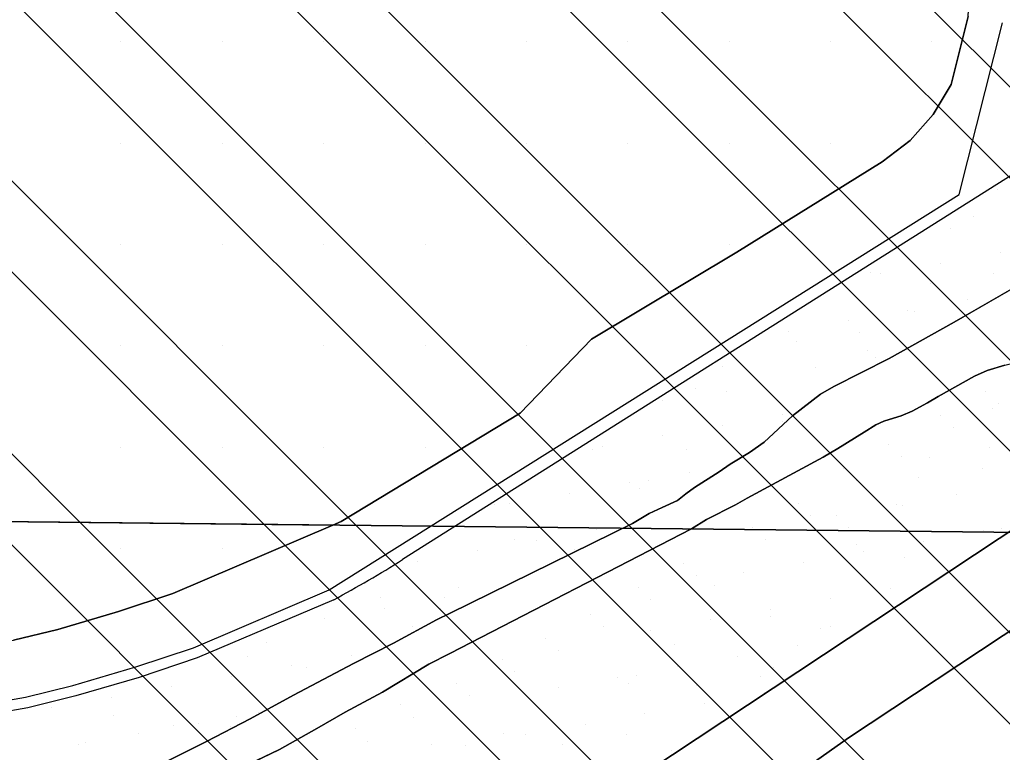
# Model space of a CAD drawing. Extents: x 419109 to 421295, y 4452223 to 4457798.
# Drawn here: x 420628 to 420870.4, y 4454949.3 to 4455130.1 of the extents above; entities that cross this region are included whole.
import ezdxf

# ---------------------------------------------------------------- set-up
doc = ezdxf.new("R2010")
doc.units = 0
for name, color, linetype in [('0_PLAN_ONAMA_İLAVE_SINIRI', 7, 'Continuous'), ('ADAKENARI', 7, 'Continuous'), ('Default', 7, 'Continuous'), ('PAFTALAMA', 7, 'Continuous'), ('PL_AYA_PARK_DINLENME', 7, 'Continuous'), ('PL_KAMU_HİZMET_ALANI', 7, 'Continuous'), ('PL_TA_K_DERE', 7, 'Continuous'), ('SN_TR_SIVILASMA', 7, 'Continuous'), ('TR_PARKALANI', 7, 'Continuous'), ('TR_TALIISMERK', 7, 'Continuous'), ('TRFAT_KHA', 7, 'Continuous')]:
    doc.layers.add(name, color=color, linetype=linetype)

# ---------------------------------------------------------------- blocks, each defined once
blk = doc.blocks.new('POINT_DISPLAY')
at = {"layer": 'Default'}
blk.add_line((0, 0), (0, 0), dxfattribs=at)

msp = doc.modelspace()

# ---------------------------------------------------------------- linework, layer by layer
at = {"layer": '0_PLAN_ONAMA_İLAVE_SINIRI'}
msp.add_line((420859.78, 4455086.9), (420870.42, 4455129.31), dxfattribs=at)
msp.add_lwpolyline([(420601.25, 4454957.92), (420617.24, 4454960.76), (420629.43, 4454962.93), (420641.15, 4454965.81), (420656.64, 4454970.34), (420670.84, 4454975.08), (420704.35, 4454989.38), (420859.78, 4455086.9)], dxfattribs=at)
at = {"layer": 'ADAKENARI'}
for p, q in [((420861.99, 4455130.83), (420857.79, 4455114.1)), ((420857.79, 4455114.1), (420853.39, 4455106.67)), ((420897.9, 4455107.65), (420722.47, 4454996.86)), ((420853.39, 4455106.67), (420847.65, 4455100.22)), ((420847.65, 4455100.22), (420840.78, 4455094.99)), ((420840.78, 4455094.99), (420804.89, 4455072.7)), ((420804.89, 4455072.7), (420769.07, 4455051.2)), ((420769.07, 4455051.2), (420751.48, 4455032.99)), ((420944.22, 4455051.59), (420782.75, 4454944.44)), ((420832.46, 4454952.83), (420955.71, 4455034.62)), ((420751.48, 4455032.99), (420707.29, 4455006.2)), ((420800.53, 4455018.52), (420803.3, 4455020.41)), ((420807.43, 4455012.02), (420804.55, 4455010.32)), ((420705.27, 4455005.33), (420665.76, 4454988.47)), ((420707.29, 4455006.2), (420705.27, 4455005.33)), ((420734.19, 4454983.6), (420779.19, 4455005.75)), ((420793.73, 4455004.4), (420734.09, 4454973.7)), ((420665.76, 4454988.47), (420652.36, 4454984)), ((420705.49, 4454986.94), (420671.79, 4454972.56)), ((420652.36, 4454984), (420637.43, 4454979.63)), ((420637.43, 4454979.63), (420626.47, 4454976.94)), ((420671.79, 4454972.56), (420657.44, 4454967.77)), ((420657.44, 4454967.77), (420641.85, 4454963.21)), ((420641.85, 4454963.21), (420629.99, 4454960.3)), ((420629.99, 4454960.3), (420606.43, 4454956.12)), ((420795.86, 4454927.17), (420832.46, 4454952.83))]:
    msp.add_line(p, q, dxfattribs=at)
for points in [[(420803.3, 4455020.41), (420808.04, 4455023.29), (420811.67, 4455025.83), (420818.64, 4455032.34), (420825.56, 4455037.63), (420828.82, 4455039.53), (420842.5, 4455046.46), (420858.56, 4455055.43), (420876.22, 4455065.62), (420888.97, 4455073.58), (420893.04, 4455076.56)], [(420807.43, 4455012.02), (420826.22, 4455022.14), (420829.82, 4455024.23), (420836.31, 4455028.29), (420839.21, 4455030.1), (420841.15, 4455031.01), (420843.55, 4455031.75), (420845.49, 4455032.28), (420848.2, 4455033.46), (420851.99, 4455035.54), (420854.55, 4455037.11), (420863.52, 4455042.08), (420866.66, 4455043.46), (420871.01, 4455044.84)], [(420779.19, 4455005.75), (420783.29, 4455008.19), (420786.53, 4455009.7), (420790.27, 4455011.45), (420792.37, 4455013.08), (420794.46, 4455014.6), (420800.53, 4455018.52)], [(420793.73, 4455004.4), (420797.44, 4455006.73), (420804.55, 4455010.32)], [(420621.84, 4454922.55), (420628.56, 4454925.86), (420634.25, 4454929.18), (420641.97, 4454934.05), (420649.52, 4454938.93), (420657.09, 4454943.66), (420664.37, 4454947.12), (420674.1, 4454951.98), (420684.83, 4454957.58), (420695.54, 4454963.42), (420710.33, 4454971.2), (420720.25, 4454976.21), (420730.84, 4454981.97), (420734.19, 4454983.6)], [(420734.09, 4454973.7), (420728.96, 4454971), (420717.53, 4454964.1), (420708.32, 4454959.17), (420701.31, 4454955.13), (420692.1, 4454949.99), (420677.13, 4454942.82), (420669.89, 4454939.02), (420661.92, 4454934.84), (420658.07, 4454932.57), (420650.04, 4454927.17), (420647.86, 4454926.01), (420645.27, 4454924.73), (420643.03, 4454923.25), (420636.33, 4454918.73), (420632.78, 4454916.48), (420623.73, 4454911.11)]]:
    msp.add_lwpolyline(points, dxfattribs=at)
msp.add_arc((420569.76, 4455238.68), 286, 298.3318, 302.2723, dxfattribs=at)
at = {"layer": 'PAFTALAMA'}
msp.add_line((421266.41, 4454999.4), (419138.44, 4455021.89), dxfattribs=at)
msp.add_lwpolyline([(419168.18, 4457798.01), (419138.44, 4455021.89), (421266.41, 4454999.4), (421295.36, 4457775.52)], dxfattribs=at)
at = {"layer": 'PL_AYA_PARK_DINLENME'}
for p, q in [((420897.9, 4455107.65), (420722.47, 4454996.86)), ((420782.75, 4454944.44), (420944.22, 4455051.59)), ((420800.53, 4455018.52), (420803.3, 4455020.41)), ((420807.43, 4455012.02), (420804.55, 4455010.32)), ((420734.19, 4454983.6), (420779.19, 4455005.75)), ((420793.73, 4455004.4), (420734.09, 4454973.7)), ((420888.38, 4454989.93), (420832.46, 4454952.83)), ((420705.49, 4454986.94), (420671.79, 4454972.56)), ((420671.79, 4454972.56), (420657.44, 4454967.77)), ((420657.44, 4454967.77), (420641.85, 4454963.21)), ((420641.85, 4454963.21), (420629.99, 4454960.3)), ((420629.99, 4454960.3), (420612.9, 4454957.26)), ((420832.46, 4454952.83), (420795.86, 4454927.17))]:
    msp.add_line(p, q, dxfattribs=at)
for points in [[(420803.3, 4455020.41), (420808.04, 4455023.29), (420811.67, 4455025.83), (420818.64, 4455032.34), (420825.56, 4455037.63), (420828.82, 4455039.53), (420842.5, 4455046.46), (420858.56, 4455055.43), (420876.22, 4455065.62), (420888.97, 4455073.58), (420893.04, 4455076.56)], [(420871.01, 4455044.84), (420866.66, 4455043.46), (420863.52, 4455042.08), (420854.55, 4455037.11), (420851.99, 4455035.54), (420848.2, 4455033.46), (420845.49, 4455032.28), (420843.55, 4455031.75), (420841.15, 4455031.01), (420839.21, 4455030.1), (420836.31, 4455028.29), (420829.82, 4455024.23), (420826.22, 4455022.14), (420807.43, 4455012.02)], [(420779.19, 4455005.75), (420783.29, 4455008.19), (420786.53, 4455009.7), (420790.27, 4455011.45), (420792.37, 4455013.08), (420794.46, 4455014.6), (420800.53, 4455018.52)], [(420804.55, 4455010.32), (420797.44, 4455006.73), (420793.73, 4455004.4)], [(420626.52, 4454924.86), (420628.56, 4454925.86), (420634.25, 4454929.18), (420641.97, 4454934.05), (420649.52, 4454938.93), (420657.09, 4454943.66), (420664.37, 4454947.12), (420674.1, 4454951.98), (420684.83, 4454957.58), (420695.54, 4454963.42), (420710.33, 4454971.2), (420720.25, 4454976.21), (420730.84, 4454981.97), (420734.19, 4454983.6)], [(420734.09, 4454973.7), (420728.96, 4454971), (420717.53, 4454964.1), (420708.32, 4454959.17), (420701.31, 4454955.13), (420692.1, 4454949.99), (420677.13, 4454942.82), (420669.89, 4454939.02), (420661.92, 4454934.84), (420658.07, 4454932.57), (420650.04, 4454927.17), (420647.86, 4454926.01), (420645.27, 4454924.73), (420643.03, 4454923.25), (420636.33, 4454918.73), (420632.78, 4454916.48), (420628.34, 4454913.85)]]:
    msp.add_lwpolyline(points, dxfattribs=at)
msp.add_arc((420569.76, 4455238.68), 286, 298.3318, 302.2723, dxfattribs=at)
at = {"layer": 'PL_KAMU_HİZMET_ALANI'}
for p, q in [((420608.01, 4455006.36), (420705.27, 4455005.33)), ((420705.27, 4455005.33), (420608.01, 4455006.36))]:
    msp.add_line(p, q, dxfattribs=at)
for points in [[(420705.27, 4455005.33), (420707.29, 4455006.2), (420751.48, 4455032.99), (420769.07, 4455051.2), (420804.89, 4455072.7), (420840.78, 4455094.99), (420847.65, 4455100.22), (420853.39, 4455106.67), (420857.79, 4455114.1), (420861.99, 4455130.83), (420878.18, 4455427.47), (420710.4, 4455437.34), (420545.42, 4455447.04), (420544.85, 4455437.97), (420540.37, 4455429.06), (420482.57, 4455314.58), (420453.85, 4455245.63), (420452.99, 4455236.3), (420611.77, 4455234.39), (420610.24, 4455191.26), (420608.01, 4455006.36)], [(420608.01, 4455006.36), (420607.93, 4454999.82), (420613.29, 4454974.6), (420626.47, 4454976.94), (420637.43, 4454979.63), (420652.36, 4454984), (420665.76, 4454988.47), (420705.27, 4455005.33)]]:
    msp.add_lwpolyline(points, dxfattribs=at)
at = {"layer": 'PL_TA_K_DERE'}
for p, q in [((420876.22, 4455065.62), (420858.56, 4455055.43)), ((420854.55, 4455037.11), (420863.52, 4455042.08)), ((420828.82, 4455039.53), (420825.56, 4455037.63)), ((420825.56, 4455037.63), (420818.64, 4455032.34)), ((420818.64, 4455032.34), (420811.67, 4455025.83)), ((420839.21, 4455030.1), (420841.15, 4455031.01)), ((420811.67, 4455025.83), (420808.04, 4455023.29)), ((420808.04, 4455023.29), (420803.3, 4455020.41)), ((420803.3, 4455020.41), (420800.53, 4455018.52)), ((420804.55, 4455010.32), (420807.43, 4455012.02)), ((420783.29, 4455008.19), (420779.19, 4455005.75)), ((420779.19, 4455005.75), (420734.19, 4454983.6)), ((420734.09, 4454973.7), (420793.73, 4455004.4)), ((420728.96, 4454971), (420734.09, 4454973.7)), ((420710.33, 4454971.2), (420695.54, 4454963.42)), ((420692.1, 4454949.99), (420701.31, 4454955.13)), ((420677.13, 4454942.82), (420692.1, 4454949.99))]:
    msp.add_line(p, q, dxfattribs=at)
for points in [[(420858.56, 4455055.43), (420842.5, 4455046.46), (420828.82, 4455039.53)], [(420863.52, 4455042.08), (420866.66, 4455043.46), (420871.01, 4455044.84), (420874.74, 4455045.72), (420877.84, 4455047.02), (420880.35, 4455048.23)], [(420841.15, 4455031.01), (420843.55, 4455031.75), (420845.49, 4455032.28), (420848.2, 4455033.46), (420851.99, 4455035.54), (420854.55, 4455037.11)], [(420829.82, 4455024.23), (420836.31, 4455028.29), (420839.21, 4455030.1)], [(420807.43, 4455012.02), (420826.22, 4455022.14), (420829.82, 4455024.23)], [(420800.53, 4455018.52), (420794.46, 4455014.6), (420792.37, 4455013.08)], [(420792.37, 4455013.08), (420790.27, 4455011.45), (420786.53, 4455009.7), (420783.29, 4455008.19)], [(420793.73, 4455004.4), (420797.44, 4455006.73), (420804.55, 4455010.32)], [(420734.19, 4454983.6), (420730.84, 4454981.97), (420720.25, 4454976.21), (420710.33, 4454971.2)], [(420701.31, 4454955.13), (420708.32, 4454959.17), (420717.53, 4454964.1), (420728.96, 4454971)], [(420695.54, 4454963.42), (420684.83, 4454957.58), (420674.1, 4454951.98), (420664.37, 4454947.12), (420657.09, 4454943.66), (420649.52, 4454938.93)]]:
    msp.add_lwpolyline(points, dxfattribs=at)
at = {"layer": 'SN_TR_SIVILASMA'}
for p, q in [((420983.3, 4455002.39), (420204.76, 4455780.94)), ((420960.61, 4455002.63), (420211.17, 4455752.07)), ((420915.23, 4455003.11), (420224, 4455694.34)), ((420892.54, 4455003.35), (420230.42, 4455665.47)), ((420847.16, 4455003.83), (420312.35, 4455538.64)), ((420824.47, 4455004.07), (420321.33, 4455507.21)), ((420779.09, 4455004.55), (420376.67, 4455406.97)), ((420756.39, 4455004.79), (420405.69, 4455355.5)), ((420711.01, 4455005.27), (420461.82, 4455254.47)), ((420688.32, 4455005.51), (420489.88, 4455203.95)), ((420642.94, 4455005.99), (420551.62, 4455097.32)), ((421259.81, 4454366.67), (420620.25, 4455006.23)), ((421260.04, 4454388.89), (420642.94, 4455005.99)), ((421260.51, 4454433.33), (420688.32, 4455005.51)), ((421260.74, 4454455.55), (420711.01, 4455005.27)), ((421261.2, 4454499.99), (420756.39, 4455004.79)), ((421261.43, 4454522.2), (420779.09, 4455004.55)), ((421261.9, 4454566.64), (420824.47, 4455004.07)), ((421262.13, 4454588.86), (420847.16, 4455003.83))]:
    msp.add_line(p, q, dxfattribs=at)
at = {"layer": 'TR_TALIISMERK'}
for p, q in [((420888.38, 4454989.93), (420832.46, 4454952.83)), ((420832.46, 4454952.83), (420795.86, 4454927.17))]:
    msp.add_line(p, q, dxfattribs=at)
at = {"layer": 'TRFAT_KHA'}
for p, q in [((420652.99, 4455124.6), (420652.99, 4455124.6)), ((420677.99, 4455124.6), (420677.99, 4455124.6)), ((420702.99, 4455124.6), (420702.99, 4455124.6)), ((420727.99, 4455124.6), (420727.99, 4455124.6)), ((420752.99, 4455124.6), (420752.99, 4455124.6)), ((420777.99, 4455124.6), (420777.99, 4455124.6)), ((420802.99, 4455124.6), (420802.99, 4455124.6)), ((420827.99, 4455124.6), (420827.99, 4455124.6)), ((420852.99, 4455124.6), (420852.99, 4455124.6)), ((420652.99, 4455099.6), (420652.99, 4455099.6)), ((420677.99, 4455099.6), (420677.99, 4455099.6)), ((420702.99, 4455099.6), (420702.99, 4455099.6)), ((420727.99, 4455099.6), (420727.99, 4455099.6)), ((420752.99, 4455099.6), (420752.99, 4455099.6)), ((420777.99, 4455099.6), (420777.99, 4455099.6)), ((420802.99, 4455099.6), (420802.99, 4455099.6)), ((420827.99, 4455099.6), (420827.99, 4455099.6)), ((420652.99, 4455074.6), (420652.99, 4455074.6)), ((420677.99, 4455074.6), (420677.99, 4455074.6)), ((420702.99, 4455074.6), (420702.99, 4455074.6)), ((420727.99, 4455074.6), (420727.99, 4455074.6)), ((420752.99, 4455074.6), (420752.99, 4455074.6)), ((420777.99, 4455074.6), (420777.99, 4455074.6)), ((420802.99, 4455074.6), (420802.99, 4455074.6)), ((420652.99, 4455049.6), (420652.99, 4455049.6)), ((420677.99, 4455049.6), (420677.99, 4455049.6)), ((420702.99, 4455049.6), (420702.99, 4455049.6)), ((420727.99, 4455049.6), (420727.99, 4455049.6)), ((420752.99, 4455049.6), (420752.99, 4455049.6)), ((420652.99, 4455024.6), (420652.99, 4455024.6)), ((420677.99, 4455024.6), (420677.99, 4455024.6)), ((420702.99, 4455024.6), (420702.99, 4455024.6)), ((420727.99, 4455024.6), (420727.99, 4455024.6)), ((420652.99, 4454999.6), (420652.99, 4454999.6)), ((420677.99, 4454999.6), (420677.99, 4454999.6))]:
    msp.add_line(p, q, dxfattribs=at)

# ---------------------------------------------------------------- block references
at = {"layer": 'TR_PARKALANI', "xscale": 0.1, "yscale": 0.10000000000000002}
for p in [(420869.12, 4455088.28), (420863.35, 4455081.56), (420857.63, 4455078.64), (420870.01, 4455072.58), (420837.88, 4455067.64), (420855.24, 4455069.98), (420840.47, 4455067.37), (420868.29, 4455067.35), (420852.65, 4455065.03), (420861.9, 4455061), (420847.13, 4455058.39), (420848.74, 4455058.12), (420832.36, 4455055.79), (420817.58, 4455053.18), (420835.27, 4455052.86), (420819.63, 4455050.54), (420837.24, 4455048.48), (420839.02, 4455046.81), (420801.41, 4455044.52), (420824.24, 4455044.2), (420809.47, 4455041.6), (420794.7, 4455038.99), (420802.26, 4455038.38), (420866.35, 4455038.37), (420786.62, 4455036.06), (420868.02, 4455034.11), (420869.46, 4455035.37), (420816.13, 4455032.62), (420855.17, 4455032.45), (420801.36, 4455030.01), (420816.16, 4455030.85), (420858.28, 4455029.45), (420786.59, 4455027.41), (420771.82, 4455024.8), (420792.51, 4455024), (420842.4, 4455025.36), (420867.13, 4455024.57), (420769.24, 4455023.89), (420845.51, 4455022.36), (420852.36, 4455021.96), (420831.22, 4455019.44), (420865.41, 4455019.34), (420793.25, 4455018.43), (420849.77, 4455017.02), (420778.48, 4455015.82), (420781.02, 4455014.36), (420783.14, 4455016.36), (420834.33, 4455016.44), (420763.71, 4455013.22), (420859.02, 4455012.98), (420745.19, 4455010.39), (420748.93, 4455010.62), (420820.04, 4455010.75), (420844.25, 4455010.38), (420845.85, 4455010.11), (420823.15, 4455007.75), (420829.48, 4455007.77), (420808.86, 4455004.83), (420832.39, 4455004.85), (420770.37, 4455004.24), (420865.68, 4455004), (420870.2, 4455004.43), (420750.13, 4455001.87), (420755.59, 4455001.64), (420811.98, 4455001.83), (420834.36, 4455000.46), (420850.91, 4455001.4), (420740.82, 4454999.03), (420764.9, 4454999.27), (420836.14, 4454998.79), (420726.05, 4454996.43), (420791.75, 4454995.91), (420821.36, 4454996.19), (420846.3, 4454997.32), (420794.87, 4454992.91), (420806.59, 4454993.59), (420799.38, 4454990.36), (420736.29, 4454989.88), (420747.48, 4454990.05), (420780.58, 4454989.99), (420842.8, 4454989.81), (420717.11, 4454987.39), (420732.71, 4454987.45), (420783.69, 4454987), (420828.02, 4454987.21), (420717.94, 4454984.84), (420731.88, 4454984.78), (420768.94, 4454983.36), (420813.25, 4454984.61), (420813.28, 4454982.83), (420703.17, 4454982.24), (420772.05, 4454980.36), (420798.48, 4454982), (420688.39, 4454979.63), (420724.8, 4454980.24), (420783.71, 4454979.4), (420825.47, 4454979.95), (420828.05, 4454980.23), (420688.97, 4454976.27), (420757.77, 4454977.44), (420789.63, 4454975.99), (420819.91, 4454975.63), (420709.83, 4454973.26), (420760.88, 4454974.44), (420684.09, 4454972.9), (420747.04, 4454972.17), (420805.14, 4454973.02), (420695.05, 4454970.65), (420698.86, 4454970.3), (420750.15, 4454969.17), (420780.26, 4454968.35), (420790.37, 4454970.42), (420813.98, 4454970.31), (420680.28, 4454968.05), (420735.87, 4454966.25), (420775.6, 4454967.81), (420778.14, 4454966.34), (420810.68, 4454968.06), (420665.51, 4454965.44), (420760.82, 4454965.21), (420795.04, 4454965.74), (420811.8, 4454964.04), (420650.74, 4454962.84), (420721.95, 4454960.99), (420738.98, 4454963.26), (420797.03, 4454961.44), (420635.97, 4454960.23), (420686.94, 4454959.07), (420782.26, 4454958.83), (420651.08, 4454958.41), (420672.17, 4454956.46), (420681.49, 4454958.13), (420725.06, 4454957.99), (420767.49, 4454956.23), (420657.4, 4454953.86), (420665.85, 4454955.81), (420680.07, 4454955.76), (420710.77, 4454955.07), (420747.25, 4454953.86), (420644.24, 4454951.79), (420713.88, 4454952.07), (420752.71, 4454953.62), (420777.66, 4454953.58), (420642.63, 4454951.25), (420729.48, 4454951.17), (420737.94, 4454951.02), (420762.02, 4454951.26), (420788.92, 4454949.85)]:
    msp.add_blockref('POINT_DISPLAY', p, dxfattribs=at)

doc.saveas('drawing.dxf')
